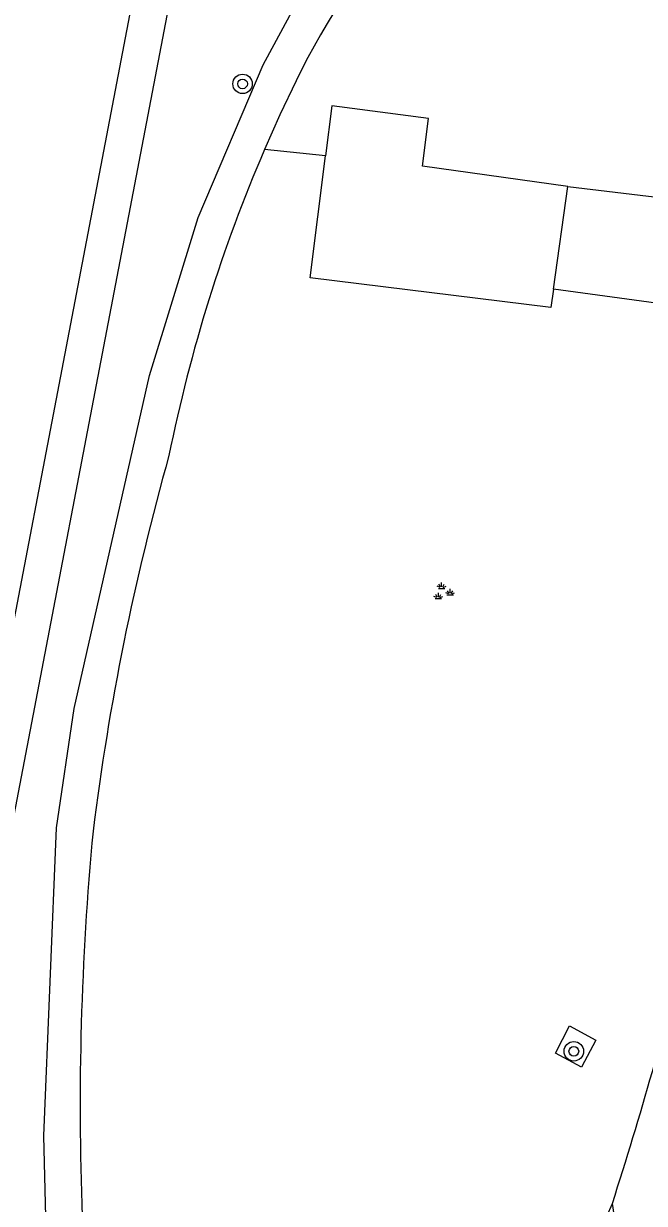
# Model space of a CAD drawing. Extents: x 136000 to 141014, y 402000 to 403500.
# Drawn here: x 138678.57 to 138704.06, y 402218.1 to 402266.53 of the extents above; entities that cross this region are included whole.
import ezdxf

# ---------------------------------------------------------------- set-up
doc = ezdxf.new("R2010")
doc.units = 0
for name, color, linetype in [('gg-afsc-erfafscheiding', 7, 'Continuous'), ('gg-afsc-hekwerk', 7, 'Continuous'), ('gg-bbg-bijgebouw', 7, 'Continuous'), ('gg-knt-verharding', 7, 'Continuous'), ('gt-grn-groengrens', 7, 'Continuous'), ('gt-symb-boom', 7, 'Continuous'), ('gt-symb-groenvak', 7, 'Continuous')]:
    doc.layers.add(name, color=color, linetype=linetype)

# ---------------------------------------------------------------- blocks, each defined once
blk = doc.blocks.new('gt0-BOOM')
at = {"layer": 'gt-symb-boom'}
for radius in [0.4, 0.2]:
    blk.add_circle((0, 0), radius, dxfattribs=at)
blk = doc.blocks.new('gt0-GRVAK')
at = {"layer": 'gt-symb-groenvak'}
for p, q in [((-0.11, 0.189), (-0.228, 0.24)), ((-0.182, 0.153), (0.088, 0.153)), ((-0.091, 0.211), (-0.156, 0.322)), ((-0.047, 0.214), (-0.047, 0.393)), ((-0.004, 0.211), (0.061, 0.322)), ((0.015, 0.189), (0.133, 0.24)), ((0.262, -0.052), (0.197, 0.059)), ((0.305, -0.049), (0.305, 0.13)), ((0.349, -0.052), (0.414, 0.059)), ((-0.245, -0.228), (-0.363, -0.177)), ((-0.318, -0.264), (-0.047, -0.264)), ((-0.226, -0.206), (-0.291, -0.095)), ((-0.183, -0.203), (-0.183, -0.024)), ((-0.139, -0.206), (-0.074, -0.095)), ((-0.12, -0.228), (-0.002, -0.177)), ((0.243, -0.074), (0.125, -0.023)), ((0.17, -0.11), (0.441, -0.11)), ((0.368, -0.074), (0.486, -0.023))]:
    blk.add_line(p, q, dxfattribs=at)

msp = doc.modelspace()

# ---------------------------------------------------------------- linework, layer by layer
at = {"layer": 'gg-afsc-erfafscheiding'}
msp.add_lwpolyline([(138699.946, 402302.78), (138684.166, 402273.396), (138673.79, 402219.2), (138662.249, 402173.625)], dxfattribs=at)
at = {"layer": 'gg-afsc-hekwerk'}
for p, q in [((138690.961, 402261.101), (138688.464, 402261.366)), ((138700.914, 402259.846), (138710.041, 402258.736)), ((138709.837, 402254.332), (138700.325, 402255.621))]:
    msp.add_line(p, q, dxfattribs=at)
for points in [[(138689.757, 402264.179), (138689.093, 402262.78), (138688.464, 402261.366)], [(138700.405, 402224.269), (138700.985, 402225.378), (138702.063, 402224.801), (138701.483, 402223.692), (138700.405, 402224.269)]]:
    msp.add_lwpolyline(points, dxfattribs=at)
for centre, radius, start, end in [((138720.486, 402249.083), 34.237, 125.2511, 153.8368), ((138746.816, 402236.232), 63.535, 156.69681, 168.59358), ((138785.083, 402220.446), 104.468, 164.25356, 172.89383), ((138800.5, 402222.123), 119.612, 174.60454, 182.18481), ((138558.4, 402264.787), 151.709, 342.07495, 346.34998), ((138646.857, 402241.557), 60.613, 319.99121, 337.22771)]:
    msp.add_arc(centre, radius, start, end, dxfattribs=at)
at = {"layer": 'gg-bbg-bijgebouw'}
msp.add_line((138700.325, 402255.621), (138700.914, 402259.846), dxfattribs=at)
for points in [[(138700.914, 402259.846), (138694.951, 402260.677), (138695.196, 402262.632), (138691.219, 402263.147), (138690.961, 402261.101)], [(138700.325, 402255.621), (138700.221, 402254.879), (138690.33, 402256.098), (138690.961, 402261.101)]]:
    msp.add_lwpolyline(points, dxfattribs=at)
at = {"layer": 'gg-knt-verharding'}
for centre, radius, start, end in [((138381.451, 402317.863), 340.384, 339.78384, 344.72741), ((138695.671, 402216.757), 7.2, 346.9667, 10.7124)]:
    msp.add_arc(centre, radius, start, end, dxfattribs=at)
at = {"layer": 'gt-grn-groengrens'}
for points in [[(138685.596, 402272.889), (138675.255, 402218.873)], [(138679.475, 402217.541), (138679.394, 402220.874), (138679.923, 402233.512), (138680.648, 402238.407), (138683.742, 402252.084), (138685.737, 402258.574), (138688.405, 402264.832), (138689.777, 402267.363)]]:
    msp.add_lwpolyline(points, dxfattribs=at)

# ---------------------------------------------------------------- block references
at = {"layer": 'gt-symb-boom'}
for p in [(138687.558, 402264.054), (138701.162, 402224.34)]:
    msp.add_blockref('gt0-BOOM', p, dxfattribs=at)
at = {"layer": 'gt-symb-groenvak'}
msp.add_blockref('gt0-GRVAK', (138695.781, 402243.19), dxfattribs=at)

doc.saveas('drawing.dxf')
